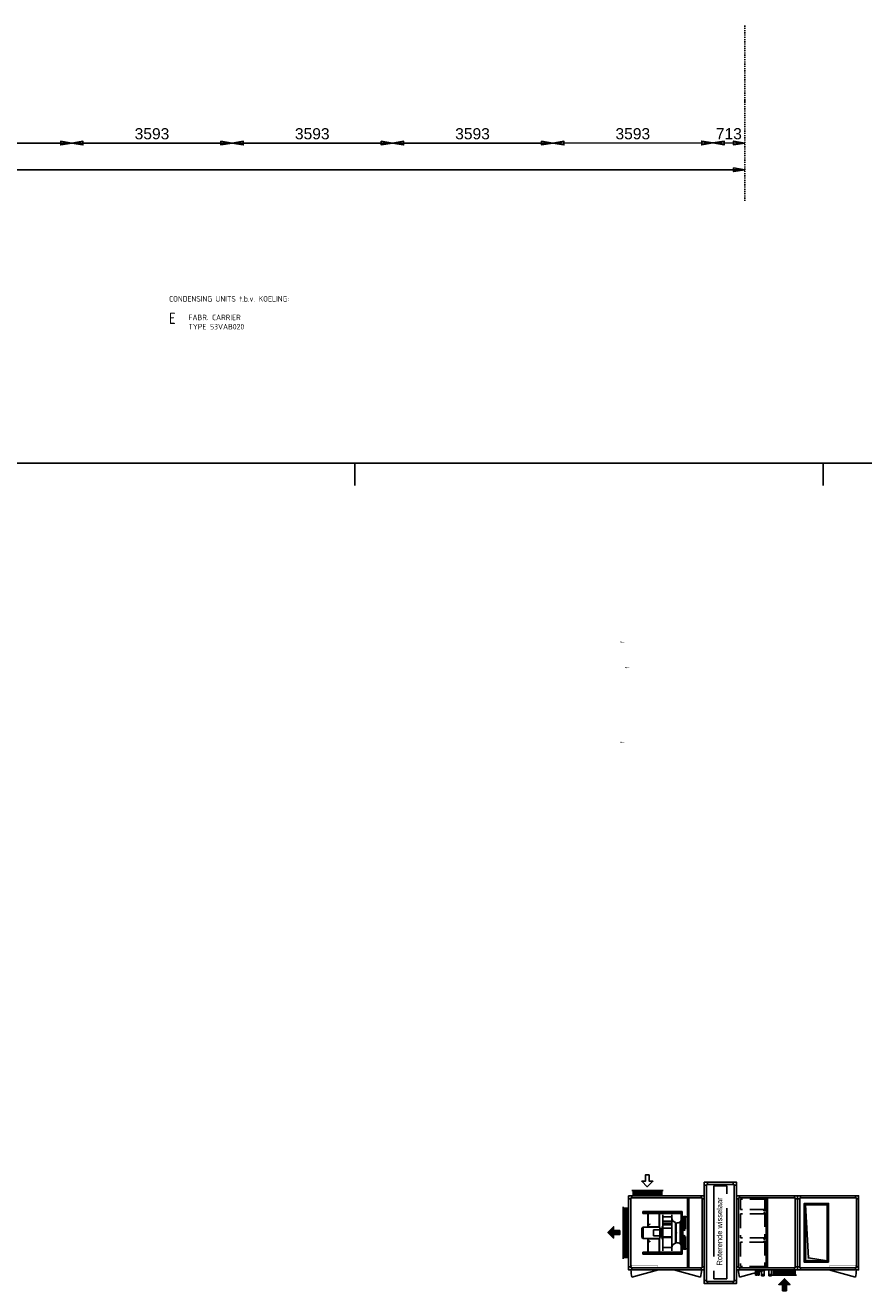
# Model space of a CAD drawing. Extents: x -156717 to 425753, y -51191 to 363295.
# Tile 343 of 502: x 97711 to 116505, y 153806 to 182183. Entities that reach past the tile are written whole.
import ezdxf
from ezdxf.enums import TextEntityAlignment as Align

# ---------------------------------------------------------------- set-up
doc = ezdxf.new("R2010")
doc.units = 0
doc.header["$LTSCALE"] = 50
for name, pattern in [('CACHE', [9.525, 6.35, -3.175]), ('DASHDOT', [1, 0.5, -0.25, 0, -0.25]), ('FANTOME', [63.5, 31.75, -6.35, 6.35, -6.35, 6.35, -6.35])]:
    doc.linetypes.add(name, pattern=pattern)
doc.layers.get('0').update_dxf_attribs({"linetype": 'CONTINUOUS'})
for name, color, linetype in [('01', 7, 'CONTINUOUS'), ('57LB', 4, 'CONTINUOUS'), ('BATTERIES', 2, 'CONTINUOUS'), ('HACHURES', 8, 'CONTINUOUS'), ('INTEROMPU', 1, 'CACHE'), ('KADER', 7, 'CONTINUOUS'), ('MAATVOERING', 1, 'CONTINUOUS'), ('MIXTE', 2, 'FANTOME'), ('TEXTE', 5, 'CONTINUOUS'), ('WM5448--', 1, 'CONTINUOUS')]:
    doc.layers.add(name, color=color, linetype=linetype)
doc.styles.add('BURO-018', font='ARIAL.TTF', dxfattribs={"height": 63})
doc.styles.add('ISO25', font='ISO', dxfattribs={"width": 0.9})
doc.styles.get("Standard").update_dxf_attribs({"font": 'ARIAL.TTF'})
doc.styles.add('texte', font='ARIAL.TTF', dxfattribs={"height": 80})

# ---------------------------------------------------------------- blocks, each defined once
blk = doc.blocks.new('KADERA0')
at = {"layer": 'KADER', "color": 4}
blk.add_line((25, 10), (1179, 10), dxfattribs=at)
at = {"layer": 'KADER', "color": 1}
for p, q in [((769, 0), (769, 10)), ((979, 0), (979, 10))]:
    blk.add_line(p, q, dxfattribs=at)
blk = doc.blocks.new('C5055')
at = {"layer": '01'}
for p, q in [((50, 1595), (0, 1595)), ((70, 1615), (70, 1665)), ((1625, 1615), (1625, 1665)), ((1645, 1595), (1695, 1595)), ((50, 70), (0, 70)), ((70, 50), (70, 0)), ((1625, 50), (1625, 0)), ((1645, 70), (1695, 70))]:
    blk.add_line(p, q, dxfattribs=at)
for points in [[(0, 0), (1695, 0), (1695, 1665), (0, 1665)], [(50, 50), (1645, 50), (1645, 1615), (50, 1615)]]:
    blk.add_lwpolyline(points, close=True, dxfattribs=at)
blk = doc.blocks.new('C5054')
at = {"layer": '01'}
for p, q in [((50, 1595), (0, 1595)), ((70, 1615), (70, 1665)), ((1300, 1615), (1300, 1665)), ((1320, 1595), (1370, 1595)), ((50, 70), (0, 70)), ((70, 50), (70, 0)), ((1300, 50), (1300, 0)), ((1320, 70), (1370, 70))]:
    blk.add_line(p, q, dxfattribs=at)
for points in [[(0, 0), (1370, 0), (1370, 1665), (0, 1665)], [(50, 50), (1320, 50), (1320, 1615), (50, 1615)]]:
    blk.add_lwpolyline(points, close=True, dxfattribs=at)
blk = doc.blocks.new('ms4851260', base_point=(52629, -4389))
for points in [[(52599, -4904), (53919, -4904), (53919, -4359), (52599, -4359)], [(52629, -4874), (53889, -4874), (53889, -4389), (52629, -4389)]]:
    blk.add_lwpolyline(points, close=True)
blk.add_lwpolyline([(52629, -4874), (52629, -4389), (53889, -4389), (52697, -4452), (52629, -4874)])
at = {"color": 9}
for centre in [(52614, -4374), (53904, -4374), (52614, -4889), (53904, -4889)]:
    blk.add_circle(centre, 5, dxfattribs=at)
blk = doc.blocks.new('garant1', base_point=(1930, -2))
at = {"const_width": 10}
blk.add_lwpolyline([(2526, 19), (2526, 50), (1951, 50), (1951, 19)], dxfattribs=at)
blk = doc.blocks.new('ms485', base_point=(6005, 30914))
h = blk.add_hatch()
h.set_pattern_fill('ANSI31', color=8, scale=200, style=0)
h.set_pattern_definition([(45, (-3347.933, 3665.516), (-17.67767, 17.67767), [])])
h.paths.add_polyline_path([(6035, 30429), (6095, 30429), (6095, 30914), (6035, 30914)])
at = {"color": 8}
blk.add_lwpolyline([(6035, 30914), (6095, 30914), (6095, 30429), (6035, 30429)], close=True, dxfattribs=at)
at = {"layer": '01'}
for points in [[(6005, 30944), (6005, 30914), (6125, 30914), (6125, 30944)], [(6005, 30399), (6005, 30429), (6125, 30429), (6125, 30399)]]:
    blk.add_lwpolyline(points, dxfattribs=at)
blk.add_lwpolyline([(6005, 30914), (6125, 30914), (6125, 30429), (6005, 30429)], close=True, dxfattribs=at)
blk = doc.blocks.new('r52', base_point=(-38379, -5322))
blk.add_lwpolyline([(-37759, -5322), (-37729, -5322), (-37729, -6887), (-37759, -6887)], close=True)
blk = doc.blocks.new('P2')
at = {"layer": 'INTEROMPU'}
for p, q in [((0, 295), (0, -295)), ((0, 295), (25, 295)), ((25, 295), (25, 270)), ((25, 270), (547, 270)), ((547, 270), (547, -270)), ((25, -270), (547, -270)), ((25, -270), (25, -295)), ((0, -295), (25, -295))]:
    blk.add_line(p, q, dxfattribs=at)
blk = doc.blocks.new('P1')
at = {"layer": 'INTEROMPU'}
for p, q in [((0, 144), (0, -143)), ((0, 144), (25, 144)), ((25, 144), (25, 119)), ((25, 119), (547, 119)), ((547, 119), (547, -118)), ((0, -143), (25, -143)), ((25, -118), (547, -118)), ((25, -118), (25, -143))]:
    blk.add_line(p, q, dxfattribs=at)
blk = doc.blocks.new('psb50')
at = {"layer": 'INTEROMPU'}
for points in [[(30, 783), (30, 753), (0, 753), (0, 783)], [(30, -751), (30, -781), (0, -781), (0, -751)]]:
    blk.add_lwpolyline(points, close=True, dxfattribs=at)
for name, p in [('P1', (29, 639)), ('P2', (29, 155)), ('P2', (31, -482))]:
    blk.add_blockref(name, p)
blk = doc.blocks.new('r51', base_point=(-38379, -5322))
blk.add_lwpolyline([(-38084, -5322), (-38054, -5322), (-38054, -6887), (-38084, -6887)], close=True)
blk = doc.blocks.new('msza71')
at = {"color": 9}
for p, q in [((3, 394), (0, 394)), ((0, 394), (0, -394)), ((3, 394), (3, -394)), ((15, 359), (3, 359)), ((27, 362), (27, 46)), ((53, 367), (53, 48)), ((77, 364), (77, 80)), ((105, 359), (117, 359)), ((117, 394), (120, 394)), ((120, 394), (120, -394)), ((27, -361), (27, -48)), ((53, -367), (53, -50)), ((77, -364), (77, -82)), ((0, -394), (3, -394)), ((15, -359), (3, -359)), ((105, -359), (117, -359)), ((117, -394), (120, -394))]:
    blk.add_line(p, q, dxfattribs=at)
at = {"color": 9, "linetype": 'Continuous'}
blk.add_line((120, 394), (120, -394), dxfattribs=at)
at = {"color": 9}
for points in [[(3, 359), (7, 363), (14, 370), (35, 349), (64, 379), (84, 355), (99, 358), (105, 359)], [(3, -359), (6, -363), (14, -370), (35, -349), (64, -379), (84, -355), (99, -358), (105, -359)]]:
    blk.add_open_spline(points, degree=3, knots=[20.648762, 20.648762, 20.648762, 20.648762, 21.016445, 55.850198, 85.193809, 110.811625, 128.598278, 128.598278, 128.598278, 128.598278], dxfattribs=at)
at = {"layer": '01'}
for p, q in [((15, -359), (15, 359)), ((117, 394), (117, -394)), ((117, -359), (117, 361))]:
    blk.add_line(p, q, dxfattribs=at)
blk = doc.blocks.new('er71c6dnh7h', base_point=(4799, -1013))
at = {"color": 9, "linetype": 'Continuous'}
for p, q in [((3794, -533), (4654, -533)), ((3794, -533), (3794, -583)), ((3794, -537), (3806, -537)), ((3794, -540), (4654, -540)), ((3806, -583), (3806, -533)), ((3847, -553), (3823, -553)), ((3823, -564), (3847, -564)), ((3900, -553), (3866, -553)), ((3866, -564), (3900, -564)), ((3920, -553), (3918, -553)), ((3918, -564), (3920, -564)), ((4160, -541), (3920, -541)), ((3920, -541), (3920, -584)), ((3943, -553), (3938, -553)), ((3938, -564), (3943, -564)), ((4143, -553), (4138, -553)), ((4138, -564), (4143, -564)), ((4160, -541), (4160, -584)), ((4162, -553), (4160, -553)), ((4160, -564), (4162, -564)), ((4215, -553), (4181, -553)), ((4181, -564), (4215, -564)), ((4267, -553), (4233, -553)), ((4233, -564), (4267, -564)), ((4320, -553), (4286, -553)), ((4286, -564), (4320, -564)), ((4372, -553), (4338, -553)), ((4338, -564), (4372, -564)), ((4425, -553), (4391, -553)), ((4391, -564), (4425, -564)), ((4603, -566), (4433, -566)), ((4433, -576), (4433, -566)), ((4436, -541), (4641, -541)), ((4436, -541), (4436, -566)), ((4475, -553), (4471, -553)), ((4471, -564), (4475, -564)), ((4601, -569), (4600, -566)), ((4604, -569), (4603, -566)), ((4611, -553), (4607, -553)), ((4607, -564), (4611, -564)), ((4641, -578), (4641, -533)), ((4641, -537), (4654, -537)), ((4645, -552), (4651, -552)), ((4645, -564), (4645, -552)), ((4645, -564), (4645, -552)), ((4645, -564), (4651, -564)), ((4651, -541), (4654, -541)), ((4651, -541), (4651, -576)), ((4651, -551), (4654, -551)), ((4654, -533), (4654, -1493)), ((4657, -533), (4679, -533)), ((4657, -535), (4657, -533)), ((4657, -535), (4679, -535)), ((4657, -535), (4657, -1491)), ((4679, -533), (4679, -1493)), ((3794, -576), (3920, -576)), ((3806, -579), (3794, -579)), ((3920, -583), (3794, -583)), ((3799, -579), (3799, -583)), ((3910, -884), (3910, -593)), ((4160, -577), (3920, -577)), ((4160, -580), (3920, -580)), ((3920, -873), (3920, -584)), ((3926, -814), (3926, -819)), ((4160, -576), (4433, -576)), ((4654, -583), (4160, -583)), ((4160, -584), (4160, -873)), ((4170, -593), (4170, -878)), ((4244, -608), (4248, -608)), ((4244, -1419), (4244, -608)), ((4248, -1419), (4248, -608)), ((4248, -653), (4444, -653)), ((4248, -657), (4444, -657)), ((4248, -748), (4444, -748)), ((4248, -797), (4444, -797)), ((4248, -800), (4444, -800)), ((4248, -831), (4444, -831)), ((4601, -576), (4433, -576)), ((4648, -581), (4436, -581)), ((4444, -608), (4447, -608)), ((4444, -608), (4444, -1419)), ((4447, -608), (4447, -1419)), ((4532, -782), (4532, -1244)), ((4548, -1007), (4548, -792)), ((4604, -569), (4601, -569)), ((4601, -576), (4601, -569)), ((4604, -576), (4601, -576)), ((4604, -576), (4604, -569)), ((4604, -576), (4641, -576)), ((4606, -578), (4648, -578)), ((4606, -578), (4606, -581)), ((4631, -768), (4631, -1258)), ((4641, -576), (4651, -576)), ((4641, -583), (4641, -581)), ((4648, -581), (4648, -578)), ((4649, -583), (4649, -581)), ((4654, -576), (4651, -576)), ((4653, -579), (4654, -579)), ((4654, -576), (4654, -576)), ((3775, -910), (3801, -884)), ((3775, -1116), (3775, -910)), ((3775, -1116), (3801, -1142)), ((3801, -1142), (3801, -884)), ((3801, -884), (4179, -884)), ((3915, -879), (3910, -878)), ((3910, -879), (3915, -879)), ((3910, -883), (3915, -883)), ((3915, -884), (3915, -879)), ((3919, -876), (3917, -872)), ((3919, -882), (3919, -884)), ((4143, -882), (3919, -882)), ((3920, -882), (3920, -873)), ((4160, -875), (3920, -875)), ((3965, -884), (3965, -882)), ((4038, -943), (4038, -1083)), ((4178, -943), (4038, -943)), ((4038, -1083), (4178, -1083)), ((4095, -884), (4095, -882)), ((4143, -884), (4143, -882)), ((4160, -883), (4143, -883)), ((4160, -873), (4160, -884)), ((4162, -876), (4164, -872)), ((4165, -879), (4170, -878)), ((4170, -879), (4165, -879)), ((4165, -879), (4165, -884)), ((4170, -883), (4165, -883)), ((4170, -879), (4170, -884)), ((4178, -1083), (4178, -943)), ((4179, -884), (4179, -1142)), ((4179, -910), (4195, -910)), ((4179, -1116), (4195, -1116)), ((4195, -910), (4195, -1116)), ((4195, -949), (4203, -949)), ((4195, -1078), (4203, -1078)), ((4203, -949), (4203, -1078)), ((4203, -992), (4208, -992)), ((4203, -1035), (4208, -1035)), ((4208, -992), (4208, -1035)), ((4208, -994), (4219, -994)), ((4208, -1032), (4219, -1032)), ((4219, -1008), (4218, -1008)), ((4218, -1018), (4219, -1018)), ((4219, -951), (4231, -951)), ((4219, -951), (4219, -1076)), ((4219, -1076), (4231, -1076)), ((4231, -951), (4231, -1076)), ((4234, -873), (4244, -873)), ((4234, -873), (4234, -1153)), ((4248, -904), (4249, -904)), ((4248, -911), (4444, -911)), ((4248, -1104), (4444, -1104)), ((4248, -1114), (4444, -1114)), ((4249, -911), (4249, -904)), ((4249, -1104), (4249, -1114)), ((4547, -1008), (4543, -1011)), ((4543, -1011), (4543, -1015)), ((4543, -1015), (4547, -1018)), ((4551, -1011), (4547, -1008)), ((4547, -1018), (4551, -1015)), ((4548, -1011), (4548, -1015)), ((4548, -1019), (4548, -1234)), ((4551, -1015), (4551, -1011)), ((4654, -1013), (4654, -1012)), ((4654, -1013), (4654, -1014)), ((3801, -1142), (4179, -1142)), ((3910, -1142), (3910, -1433)), ((3910, -1143), (3915, -1143)), ((3915, -1147), (3910, -1148)), ((3910, -1147), (3915, -1147)), ((3915, -1142), (3915, -1147)), ((3919, -1151), (3917, -1154)), ((3919, -1142), (3919, -1144)), ((4143, -1144), (3919, -1144)), ((3920, -1144), (3920, -1153)), ((4160, -1151), (3920, -1151)), ((3920, -1153), (3920, -1442)), ((3926, -1207), (3926, -1212)), ((3965, -1144), (3965, -1142)), ((4095, -1144), (4095, -1142)), ((4143, -1144), (4143, -1142)), ((4160, -1144), (4143, -1144)), ((4160, -1142), (4160, -1153)), ((4160, -1153), (4160, -1442)), ((4162, -1151), (4164, -1154)), ((4165, -1142), (4165, -1147)), ((4170, -1143), (4165, -1143)), ((4170, -1147), (4165, -1147)), ((4165, -1147), (4170, -1148)), ((4170, -1142), (4170, -1433)), ((4234, -1153), (4244, -1153)), ((4244, -1419), (4248, -1419)), ((4248, -1342), (4444, -1342)), ((4444, -1419), (4447, -1419)), ((3794, -1493), (3794, -1443)), ((3920, -1443), (3794, -1443)), ((3806, -1447), (3794, -1447)), ((3920, -1450), (3794, -1450)), ((4654, -1486), (3794, -1486)), ((3806, -1489), (3794, -1489)), ((4654, -1493), (3794, -1493)), ((3799, -1443), (3799, -1447)), ((3806, -1443), (3806, -1493)), ((3847, -1463), (3823, -1463)), ((3823, -1474), (3847, -1474)), ((3900, -1463), (3866, -1463)), ((3866, -1474), (3900, -1474)), ((3920, -1463), (3918, -1463)), ((3918, -1474), (3920, -1474)), ((3920, -1442), (3920, -1485)), ((4160, -1446), (3920, -1446)), ((4160, -1450), (3920, -1450)), ((4160, -1485), (3920, -1485)), ((3943, -1463), (3938, -1463)), ((3938, -1474), (3943, -1474)), ((4143, -1463), (4138, -1463)), ((4138, -1474), (4143, -1474)), ((4160, -1442), (4160, -1485)), ((4654, -1443), (4160, -1443)), ((4433, -1450), (4160, -1450)), ((4162, -1463), (4160, -1463)), ((4160, -1474), (4162, -1474)), ((4215, -1463), (4181, -1463)), ((4181, -1474), (4215, -1474)), ((4267, -1463), (4233, -1463)), ((4233, -1474), (4267, -1474)), ((4320, -1463), (4286, -1463)), ((4286, -1474), (4320, -1474)), ((4372, -1463), (4338, -1463)), ((4338, -1474), (4372, -1474)), ((4425, -1463), (4391, -1463)), ((4391, -1474), (4425, -1474)), ((4433, -1451), (4433, -1460)), ((4601, -1451), (4433, -1451)), ((4603, -1460), (4433, -1460)), ((4648, -1445), (4436, -1445)), ((4436, -1485), (4436, -1460)), ((4436, -1485), (4641, -1485)), ((4475, -1463), (4471, -1463)), ((4471, -1474), (4475, -1474)), ((4601, -1457), (4600, -1460)), ((4601, -1451), (4601, -1457)), ((4604, -1451), (4601, -1451)), ((4604, -1457), (4601, -1457)), ((4604, -1457), (4603, -1460)), ((4604, -1451), (4604, -1457)), ((4604, -1451), (4641, -1451)), ((4606, -1448), (4606, -1445)), ((4606, -1448), (4648, -1448)), ((4611, -1463), (4607, -1463)), ((4607, -1474), (4611, -1474)), ((4641, -1443), (4641, -1445)), ((4641, -1448), (4641, -1493)), ((4651, -1450), (4641, -1450)), ((4654, -1489), (4641, -1489)), ((4645, -1474), (4645, -1462)), ((4645, -1474), (4645, -1462)), ((4645, -1462), (4651, -1462)), ((4645, -1474), (4651, -1474)), ((4648, -1445), (4648, -1448)), ((4649, -1445), (4649, -1443)), ((4654, -1451), (4651, -1451)), ((4651, -1451), (4651, -1485)), ((4651, -1475), (4654, -1475)), ((4651, -1485), (4654, -1485)), ((4654, -1447), (4653, -1447)), ((4657, -1491), (4657, -1493)), ((4657, -1491), (4679, -1491)), ((4657, -1493), (4679, -1493))]:
    blk.add_line(p, q, dxfattribs=at)
for centre, radius in [((3940, -558), 6), ((3960, -558), 6), ((4120, -558), 6), ((4140, -558), 6), ((4473, -558), 6), ((4609, -558), 6), ((4547, -1013), 6.1), ((4547, -1013), 5.1), ((4547, -1013), 2.35), ((4547, -1013), 1.9), ((4547, -1013), 1.65), ((3940, -1468), 6), ((3960, -1468), 6), ((4120, -1468), 6), ((4140, -1468), 6), ((4473, -1468), 6), ((4609, -1468), 6)]:
    blk.add_circle(centre, radius, dxfattribs=at)
for centre, radius, start, end in [((3823, -558), 5.5, 90, 270), ((3847, -558), 5.5, 270, 90), ((3866, -558), 5.5, 90, 270), ((3900, -558), 5.5, 270, 90), ((3918, -558), 5.5, 90, 270), ((4162, -558), 5.5, 270, 90), ((4181, -558), 5.5, 90, 270), ((4215, -558), 5.5, 270, 90), ((4233, -558), 5.5, 90, 270), ((4267, -558), 5.5, 270, 90), ((4286, -558), 5.5, 90, 270), ((4320, -558), 5.5, 270, 90), ((4338, -558), 5.5, 90, 270), ((4372, -558), 5.5, 270, 90), ((4391, -558), 5.5, 90, 270), ((4425, -558), 5.5, 270, 90), ((4645, -552), 0.5, 90, 180), ((4645, -564), 0.5, 180, 270), ((4657, -537), 3.6, 90, 180), ((4657, -537), 1.6, 90, 121.2484), ((4552, -679), 105, 180, 258.858), ((4548, -696), 96.8, 260.6364, 270.0447), ((4548, -638), 155, 270.0447, 302.7729), ((4605, -726), 49.3, 302.7729, 0), ((4648, -576), 5.5, 270, 0), ((4648, -576), 2.5, 270, 0), ((4218, -1013), 5, 90, 270), ((4231, -948), 3, 270, 0), ((4231, -1079), 3, 0, 90), ((4552, -1348), 105, 101.142, 180), ((4548, -1331), 96.8, 89.9553, 99.3636), ((4548, -1388), 155, 57.2271, 89.9553), ((4605, -1300), 49.3, 0, 57.2271), ((3823, -1468), 5.5, 90, 270), ((3847, -1468), 5.5, 270, 90), ((3866, -1468), 5.5, 90, 270), ((3900, -1468), 5.5, 270, 90), ((3918, -1468), 5.5, 90, 270), ((4162, -1468), 5.5, 270, 90), ((4181, -1468), 5.5, 90, 270), ((4215, -1468), 5.5, 270, 90), ((4233, -1468), 5.5, 90, 270), ((4267, -1468), 5.5, 270, 90), ((4286, -1468), 5.5, 90, 270), ((4320, -1468), 5.5, 270, 90), ((4338, -1468), 5.5, 90, 270), ((4372, -1468), 5.5, 270, 90), ((4391, -1468), 5.5, 90, 270), ((4425, -1468), 5.5, 270, 90), ((4645, -1462), 0.5, 90, 180), ((4645, -1474), 0.5, 180, 270), ((4648, -1451), 5.5, 0, 90), ((4648, -1451), 2.5, 0, 90), ((4657, -1489), 3.6, 180, 270), ((4657, -1489), 1.6, 238.7516, 270)]:
    blk.add_arc(centre, radius, start, end, dxfattribs=at)
for points, start_tangent, end_tangent in [([(4654, -537), (4654, -537), (4654, -537), (4654, -536), (4654, -536), (4654, -536), (4654, -536), (4655, -536), (4655, -536), (4655, -536), (4656, -536), (4656, -535), (4657, -535), (4657, -535), (4657, -535)], (0, 1), (0.962225, 0.272254)), ([(3917, -586), (3916, -586), (3915, -587), (3914, -587), (3914, -587), (3913, -588), (3912, -588), (3912, -589), (3911, -590), (3911, -590), (3911, -591), (3911, -592), (3910, -592)], (-0.959742, -0.280882), (-0.117492, -0.993074)), ([(3910, -593), (3910, -593), (3910, -592), (3910, -592)], (0, 1), (0.117492, 0.993074)), ([(3917, -586), (3917, -586), (3918, -586), (3918, -585), (3919, -585), (3919, -585), (3920, -585), (3920, -585), (3920, -584), (3920, -584), (3920, -584), (3920, -584), (3920, -584)], (0.959742, 0.280882), (0, 1)), ([(3940, -804), (3939, -804), (3937, -804), (3936, -804), (3935, -805), (3933, -805), (3932, -805), (3931, -806), (3930, -807), (3929, -807), (3928, -808), (3927, -809), (3926, -810), (3925, -811), (3925, -812), (3925, -812), (3924, -813), (3924, -814)], (-1, 0), (0, -1)), ([(3924, -814), (3924, -815), (3925, -816), (3925, -817), (3925, -818), (3926, -819), (3927, -820), (3928, -821), (3929, -821), (3930, -822), (3931, -823), (3932, -823), (3933, -824), (3935, -824), (3936, -825), (3937, -825), (3939, -825), (3940, -825)], (0, -1), (1, 0)), ([(3940, -808), (3939, -808), (3937, -808), (3936, -808), (3935, -808), (3933, -809), (3932, -809), (3931, -810), (3930, -810), (3929, -811), (3928, -812), (3927, -813), (3926, -813), (3925, -814), (3925, -815), (3925, -816), (3925, -816)], (-1, 0), (-0.266911, -0.963721)), ([(3956, -814), (3956, -813), (3956, -812), (3956, -812), (3955, -811), (3955, -810), (3954, -809), (3953, -808), (3952, -807), (3951, -807), (3950, -806), (3949, -805), (3948, -805), (3946, -805), (3945, -804), (3943, -804), (3942, -804), (3940, -804)], (0, 1), (-1, 0)), ([(3956, -816), (3956, -816), (3956, -815), (3955, -814), (3955, -813), (3954, -813), (3953, -812), (3952, -811), (3951, -810), (3950, -810), (3949, -809), (3948, -809), (3946, -808), (3945, -808), (3943, -808), (3942, -808), (3940, -808)], (-0.266911, 0.963721), (-1, 0)), ([(3940, -825), (3942, -825), (3943, -825), (3945, -825), (3946, -824), (3948, -824), (3949, -823), (3950, -823), (3951, -822), (3952, -821), (3953, -821), (3954, -820), (3955, -819), (3955, -818), (3956, -817), (3956, -816), (3956, -815), (3956, -814)], (1, 0), (0, 1)), ([(4160, -584), (4160, -584), (4160, -584), (4161, -584), (4161, -584), (4161, -585), (4161, -585), (4162, -585), (4162, -585), (4162, -585), (4163, -586), (4163, -586), (4164, -586)], (0, -1), (0.959742, -0.280882)), ([(4170, -592), (4170, -592), (4170, -591), (4170, -590), (4169, -590), (4169, -589), (4168, -588), (4168, -588), (4167, -587), (4166, -587), (4166, -587), (4165, -586), (4164, -586)], (-0.117492, 0.993074), (-0.959742, 0.280882)), ([(4170, -593), (4170, -593), (4170, -592), (4170, -592)], (0, 1), (-0.117492, 0.993074)), ([(4433, -576), (4433, -576), (4433, -577), (4433, -577), (4433, -578), (4434, -578), (4434, -579), (4435, -579), (4435, -580)], (0, -1), (0.774521, -0.632548)), ([(4435, -580), (4435, -580), (4435, -580), (4435, -580), (4435, -581), (4436, -581), (4436, -581), (4436, -581), (4436, -581)], (0.522246, -0.852795), (1, 0)), ([(4435, -580), (4436, -580), (4437, -581), (4437, -581), (4438, -581)], (0.774521, -0.632548), (1, 0)), ([(4601, -576), (4601, -576), (4601, -577), (4601, -578), (4602, -578), (4602, -579), (4602, -579), (4603, -580), (4603, -580), (4604, -580), (4604, -581), (4605, -581), (4606, -581), (4606, -581)], (0.021328, -0.999773), (1, 0)), ([(4604, -576), (4604, -576), (4604, -576), (4604, -577), (4604, -577), (4604, -577), (4605, -577), (4605, -578), (4605, -578), (4606, -578), (4606, -578), (4606, -578)], (0.04688, -0.998901), (1, 0)), ([(3910, -878), (3911, -878), (3911, -877), (3911, -876), (3911, -876), (3912, -875), (3912, -875), (3913, -874), (3914, -873), (3914, -873), (3915, -873), (3916, -872), (3917, -872)], (0.117492, 0.993074), (0.959742, 0.280882)), ([(3910, -879), (3910, -879), (3910, -879), (3910, -878)], (0, 1), (0.117492, 0.993074)), ([(3915, -879), (3915, -878), (3916, -878), (3916, -877), (3916, -877), (3916, -877), (3917, -876), (3917, -876), (3918, -876), (3918, -876), (3919, -876)], (0.117492, 0.993074), (0.959742, 0.280882)), ([(3915, -879), (3915, -879), (3915, -879), (3915, -879)], (0, 1), (0.117492, 0.993074)), ([(3920, -873), (3920, -873), (3920, -873), (3920, -873), (3920, -872), (3920, -872), (3920, -872), (3919, -872), (3919, -872), (3918, -872), (3918, -872), (3917, -872), (3917, -872)], (0, 1), (-0.959742, -0.280882)), ([(3920, -877), (3920, -877), (3920, -876), (3920, -876), (3920, -876), (3920, -876), (3920, -876), (3919, -876), (3919, -875), (3919, -875), (3919, -875), (3919, -876)], (0, 1), (-0.959742, -0.280882)), ([(4164, -872), (4163, -872), (4163, -872), (4162, -872), (4162, -872), (4162, -872), (4161, -872), (4161, -872), (4161, -872), (4161, -873), (4160, -873), (4160, -873), (4160, -873)], (-0.959742, 0.280882), (0, -1)), ([(4162, -876), (4162, -875), (4162, -875), (4162, -875), (4161, -876), (4161, -876), (4161, -876), (4161, -876), (4161, -876), (4160, -876), (4160, -877), (4160, -877)], (-0.959742, 0.280882), (0, -1)), ([(4165, -879), (4165, -878), (4165, -878), (4165, -877), (4165, -877), (4164, -877), (4164, -876), (4164, -876), (4163, -876), (4163, -876), (4162, -876)], (-0.117492, 0.993074), (-0.959742, 0.280882)), ([(4170, -878), (4170, -878), (4170, -877), (4170, -876), (4169, -876), (4169, -875), (4168, -875), (4168, -874), (4167, -873), (4166, -873), (4166, -873), (4165, -872), (4164, -872)], (-0.117492, 0.993074), (-0.959742, 0.280882)), ([(4165, -879), (4165, -879), (4165, -879), (4165, -879)], (0, 1), (-0.117492, 0.993074)), ([(4170, -879), (4170, -879), (4170, -879), (4170, -878)], (0, 1), (-0.117492, 0.993074)), ([(3910, -1147), (3910, -1147), (3910, -1148), (3910, -1148)], (0, -1), (0.117492, -0.993074)), ([(3910, -1148), (3911, -1148), (3911, -1149), (3911, -1150), (3911, -1150), (3912, -1151), (3912, -1152), (3913, -1152), (3914, -1153), (3914, -1153), (3915, -1154), (3916, -1154), (3917, -1154)], (0.117492, -0.993074), (0.959742, -0.280882)), ([(3915, -1147), (3915, -1147), (3915, -1147), (3915, -1147)], (0, -1), (0.117492, -0.993074)), ([(3915, -1147), (3915, -1148), (3916, -1148), (3916, -1149), (3916, -1149), (3916, -1149), (3917, -1150), (3917, -1150), (3918, -1150), (3918, -1150), (3919, -1151)], (0.117492, -0.993074), (0.959742, -0.280882)), ([(3917, -1154), (3917, -1154), (3918, -1154), (3918, -1154), (3919, -1154), (3919, -1154), (3920, -1154), (3920, -1154), (3920, -1154), (3920, -1154), (3920, -1153), (3920, -1153), (3920, -1153)], (0.959742, -0.280882), (0, 1)), ([(3919, -1151), (3919, -1151), (3919, -1151), (3919, -1151), (3919, -1151), (3920, -1151), (3920, -1150), (3920, -1150), (3920, -1150), (3920, -1150), (3920, -1150), (3920, -1149)], (0.959742, -0.280882), (0, 1)), ([(3924, -1212), (3924, -1211), (3925, -1210), (3925, -1209), (3925, -1208), (3926, -1207), (3927, -1206), (3928, -1205), (3929, -1205), (3930, -1204), (3931, -1203), (3932, -1203), (3933, -1202), (3935, -1202), (3936, -1202), (3937, -1201), (3939, -1201), (3940, -1201)], (0, 1), (1, 0)), ([(3940, -1222), (3939, -1222), (3937, -1222), (3936, -1222), (3935, -1222), (3933, -1221), (3932, -1221), (3931, -1220), (3930, -1220), (3929, -1219), (3928, -1218), (3927, -1217), (3926, -1216), (3925, -1216), (3925, -1215), (3925, -1214), (3924, -1213), (3924, -1212)], (-1, 0), (0, 1)), ([(3940, -1219), (3939, -1218), (3937, -1218), (3936, -1218), (3935, -1218), (3933, -1217), (3932, -1217), (3931, -1216), (3930, -1216), (3929, -1215), (3928, -1214), (3927, -1214), (3926, -1213), (3925, -1212), (3925, -1211), (3925, -1210), (3925, -1210)], (-1, 0), (-0.266911, 0.963721)), ([(3940, -1201), (3942, -1201), (3943, -1201), (3945, -1202), (3946, -1202), (3948, -1202), (3949, -1203), (3950, -1203), (3951, -1204), (3952, -1205), (3953, -1205), (3954, -1206), (3955, -1207), (3955, -1208), (3956, -1209), (3956, -1210), (3956, -1211), (3956, -1212)], (1, 0), (0, -1)), ([(3956, -1210), (3956, -1210), (3956, -1211), (3955, -1212), (3955, -1213), (3954, -1214), (3953, -1214), (3952, -1215), (3951, -1216), (3950, -1216), (3949, -1217), (3948, -1217), (3946, -1218), (3945, -1218), (3943, -1218), (3942, -1218), (3940, -1219)], (-0.266911, -0.963721), (-1, 0)), ([(3956, -1212), (3956, -1213), (3956, -1214), (3956, -1215), (3955, -1216), (3955, -1216), (3954, -1217), (3953, -1218), (3952, -1219), (3951, -1220), (3950, -1220), (3949, -1221), (3948, -1221), (3946, -1222), (3945, -1222), (3943, -1222), (3942, -1222), (3940, -1222)], (0, -1), (-1, 0)), ([(4160, -1149), (4160, -1150), (4160, -1150), (4161, -1150), (4161, -1150), (4161, -1150), (4161, -1151), (4161, -1151), (4162, -1151), (4162, -1151), (4162, -1151), (4162, -1151)], (0, -1), (0.959742, 0.280882)), ([(4160, -1153), (4160, -1153), (4160, -1153), (4161, -1154), (4161, -1154), (4161, -1154), (4161, -1154), (4162, -1154), (4162, -1154), (4162, -1154), (4163, -1154), (4163, -1154), (4164, -1154)], (0, -1), (0.959742, 0.280882)), ([(4165, -1147), (4165, -1148), (4165, -1148), (4165, -1149), (4165, -1149), (4164, -1149), (4164, -1150), (4164, -1150), (4163, -1150), (4163, -1150), (4162, -1151)], (-0.117492, -0.993074), (-0.959742, -0.280882)), ([(4170, -1148), (4170, -1148), (4170, -1149), (4170, -1150), (4169, -1150), (4169, -1151), (4168, -1152), (4168, -1152), (4167, -1153), (4166, -1153), (4166, -1154), (4165, -1154), (4164, -1154)], (-0.117492, -0.993074), (-0.959742, -0.280882)), ([(4165, -1147), (4165, -1147), (4165, -1147), (4165, -1147)], (0, -1), (-0.117492, -0.993074)), ([(4170, -1147), (4170, -1147), (4170, -1148), (4170, -1148)], (0, -1), (-0.117492, -0.993074)), ([(3910, -1433), (3910, -1433), (3910, -1434), (3910, -1434)], (0, -1), (0.117492, -0.993074)), ([(3910, -1434), (3911, -1435), (3911, -1435), (3911, -1436), (3911, -1437), (3912, -1437), (3912, -1438), (3913, -1438), (3914, -1439), (3914, -1439), (3915, -1440), (3916, -1440), (3917, -1440)], (0.117492, -0.993074), (0.959742, -0.280882)), ([(3920, -1442), (3920, -1442), (3920, -1442), (3920, -1442), (3920, -1442), (3920, -1442), (3920, -1441), (3919, -1441), (3919, -1441), (3918, -1441), (3918, -1441), (3917, -1440), (3917, -1440)], (0, 1), (-0.959742, 0.280882)), ([(4164, -1440), (4163, -1440), (4163, -1441), (4162, -1441), (4162, -1441), (4162, -1441), (4161, -1441), (4161, -1442), (4161, -1442), (4161, -1442), (4160, -1442), (4160, -1442), (4160, -1442)], (-0.959742, -0.280882), (0, -1)), ([(4170, -1434), (4170, -1435), (4170, -1435), (4170, -1436), (4169, -1437), (4169, -1437), (4168, -1438), (4168, -1438), (4167, -1439), (4166, -1439), (4166, -1440), (4165, -1440), (4164, -1440)], (-0.117492, -0.993074), (-0.959742, -0.280882)), ([(4170, -1433), (4170, -1433), (4170, -1434), (4170, -1434)], (0, -1), (-0.117492, -0.993074)), ([(4433, -1451), (4433, -1450), (4433, -1449), (4433, -1449), (4433, -1448), (4434, -1448), (4434, -1447), (4435, -1447), (4435, -1446)], (0, 1), (0.774521, 0.632548)), ([(4435, -1446), (4435, -1446), (4435, -1446), (4435, -1446), (4435, -1446), (4436, -1445), (4436, -1445), (4436, -1445), (4436, -1445)], (0.522246, 0.852795), (1, 0)), ([(4435, -1446), (4436, -1446), (4437, -1445), (4437, -1445), (4438, -1445)], (0.774521, 0.632548), (1, 0)), ([(4601, -1451), (4601, -1450), (4601, -1449), (4601, -1449), (4602, -1448), (4602, -1447), (4602, -1447), (4603, -1446), (4603, -1446), (4604, -1446), (4604, -1445), (4605, -1445), (4606, -1445), (4606, -1445)], (0.021328, 0.999773), (1, 0)), ([(4604, -1451), (4604, -1450), (4604, -1450), (4604, -1450), (4604, -1449), (4604, -1449), (4605, -1449), (4605, -1448), (4605, -1448), (4606, -1448), (4606, -1448), (4606, -1448)], (0.04688, 0.998901), (1, 0)), ([(4654, -1489), (4654, -1490), (4654, -1490), (4654, -1490), (4654, -1490), (4654, -1490), (4654, -1490), (4655, -1490), (4655, -1490), (4655, -1490), (4656, -1491), (4656, -1491), (4657, -1491), (4657, -1491), (4657, -1491)], (0, -1), (0.962225, -0.272254))]:
    blk.add_spline(points, degree=3, dxfattribs=dict(at, start_tangent=start_tangent, end_tangent=end_tangent))
at = {"color": 9}
blk.add_blockref('msza71', (4679, -1013), dxfattribs=at)
blk = doc.blocks.new('FILETDN25')
at = {"layer": 'BATTERIES', "color": 0}
for p, q in [((-16.5, 26), (16.5, 26)), ((-16.5, 19.5), (16.5, 19.5)), ((-16.5, 13), (16.5, 13)), ((-16.5, 6.5), (16.5, 6.5))]:
    blk.add_line(p, q, dxfattribs=at)
blk = doc.blocks.new('colec1')
at = {"layer": 'BATTERIES', "color": 0}
for p, q in [((0, 0), (0, -115)), ((33, -115), (33, 0)), ((49, 0), (49, -115)), ((82, -115), (82, 0)), ((0, -115), (33, -115)), ((49, -115), (82, -115))]:
    blk.add_line(p, q, dxfattribs=at)
at = {"layer": '01'}
for p in [(16, -115), (66, -115)]:
    blk.add_blockref('FILETDN25', p, dxfattribs=at)
blk = doc.blocks.new('FILETDN50')
at = {"layer": 'BATTERIES', "color": 0}
for p, q in [((-30, 26), (30, 26)), ((-30, 19.5), (30, 19.5)), ((-30, 13), (30, 13)), ((-30, 6.5), (30, 6.5))]:
    blk.add_line(p, q, dxfattribs=at)
blk = doc.blocks.new('colec2')
for points in [[(0, -129), (60, -129)], [(163, -129), (223, -129)]]:
    blk.add_lwpolyline(points)
at = {"layer": 'BATTERIES', "color": 0}
for p, q in [((0, 0), (0, -129)), ((60, -129), (60, 0)), ((163, 0), (163, -129)), ((223, -129), (223, 0))]:
    blk.add_line(p, q, dxfattribs=at)
for p in [(30, -129), (193, -129)]:
    blk.add_blockref('FILETDN50', p)
blk = doc.blocks.new('ms1105', base_point=(43338, 30914))
h = blk.add_hatch()
h.set_pattern_fill('ANSI31', color=8, scale=200, style=0)
h.set_pattern_definition([(45, (33985.186, 3665.516), (-17.67767, 17.67767), [])])
h.paths.add_polyline_path([(43368, 29809), (43428, 29809), (43428, 30914), (43368, 30914)])
at = {"color": 8}
blk.add_lwpolyline([(43368, 30914), (43428, 30914), (43428, 29809), (43368, 29809)], close=True, dxfattribs=at)
at = {"layer": '01'}
for points in [[(43338, 30944), (43338, 30914), (43458, 30914), (43458, 30944)], [(43338, 29779), (43338, 29809), (43458, 29809), (43458, 29779)]]:
    blk.add_lwpolyline(points, dxfattribs=at)
blk.add_lwpolyline([(43338, 30914), (43458, 30914), (43458, 29809), (43338, 29809)], close=True, dxfattribs=at)
blk = doc.blocks.new('ms640', base_point=(15960, 30914))
h = blk.add_hatch()
h.set_pattern_fill('ANSI31', color=8, scale=200, style=0)
h.set_pattern_definition([(45, (6607.314, 3665.516), (-17.67767, 17.67767), [])])
h.paths.add_polyline_path([(15990, 30274), (16050, 30274), (16050, 30914), (15990, 30914)])
at = {"color": 8}
blk.add_lwpolyline([(15990, 30914), (16050, 30914), (16050, 30274), (15990, 30274)], close=True, dxfattribs=at)
at = {"layer": '01'}
for points in [[(15960, 30944), (15960, 30914), (16080, 30914), (16080, 30944)], [(15960, 30244), (15960, 30274), (16080, 30274), (16080, 30244)]]:
    blk.add_lwpolyline(points, dxfattribs=at)
blk.add_lwpolyline([(15960, 30914), (16080, 30914), (16080, 30274), (15960, 30274)], close=True, dxfattribs=at)
blk = doc.blocks.new('sens', base_point=(33950, 2889))
blk.add_lwpolyline([(33683, 2933), (33683, 2846), (33824, 2846), (33824, 2763), (33950, 2889), (33824, 3015), (33824, 2933), (33683, 2933)])
blk = doc.blocks.new('PORTE620')
blk.add_line((0, 0), (-599, -160))
blk.add_arc((0, 0), 620, 180, 195)
blk = doc.blocks.new('2322140-3')
at = {"layer": 'WM5448--', "color": 0, "style": 'BURO-018'}
for p in [(111091, 116335, 2700), (111205, 115760, 2700), (111091, 114085, 2700)]:
    blk.add_text('f', height=90, rotation=90, dxfattribs=at).set_placement(p, align=Align.MIDDLE)

msp = doc.modelspace()

# ---------------------------------------------------------------- hatches: boundary and pattern name
at = {"layer": 'HACHURES'}
for points in [[(115264.23062, 154541.14066), (115201.47478, 155733.52733), (115201.47478, 154473.52733), (115686.47478, 154473.52733)], [(111038.74915, 155069.67912), (111038.74915, 155156.10257), (110898.14639, 155156.10257), (110898.14639, 155238.92496), (110771.96445, 155112.89085), (110898.14639, 154986.85673), (110898.14639, 155069.67912)], [(114771.48896, 153806.15655), (114685.06552, 153806.15655), (114685.06552, 153946.75931), (114602.24312, 153946.75931), (114728.27724, 154072.94125), (114854.31136, 153946.75931), (114771.48896, 153946.75931)]]:
    msp.add_hatch(color=256, dxfattribs=at).paths.add_polyline_path(points)

# ---------------------------------------------------------------- linework, layer by layer
at = {"layer": '01'}
for p, q in [((112980.77724, 156171.02733), (112930.77724, 156171.02733)), ((113000.77724, 156191.02733), (113000.77724, 156241.02733)), ((113580.77724, 156191.02733), (113580.77724, 156241.02733)), ((113600.77724, 156171.02733), (113650.77724, 156171.02733)), ((112980.77724, 154036.02733), (112930.77724, 154036.02733)), ((113000.77724, 154016.02733), (113000.77724, 153966.02733)), ((113580.77724, 154016.02733), (113580.77724, 153966.02733)), ((113600.77724, 154036.02733), (113650.77724, 154036.02733))]:
    msp.add_line(p, q, dxfattribs=at)
for points in [[(112930.77724, 156241.02733), (113650.77724, 156241.02733), (113650.77724, 153966.02733), (112930.77724, 153966.02733)], [(112980.77724, 156191.02733), (113600.77724, 156191.02733), (113600.77724, 154016.02733), (112980.77724, 154016.02733)]]:
    msp.add_lwpolyline(points, close=True, dxfattribs=at)
at = {"layer": 'MAATVOERING', "linetype": 'DASHDOT'}
msp.add_lwpolyline([(113839.44388, 178243.40735), (113839.44388, 182182.80735)], dxfattribs=at)
at = {"layer": 'MAATVOERING', "linetype": 'Continuous'}
for points in [[(95125.14388, 179542.80735), (95375.14388, 179584.50735), (95375.14388, 179501.20735), (95125.14388, 179542.80735), (98754.14388, 179542.80735), (98504.14388, 179584.50735), (98504.14388, 179501.20735), (98754.14388, 179542.80735)], [(98754.14388, 179542.80735), (99004.14388, 179584.50735), (99004.14388, 179501.20735), (98754.14388, 179542.80735), (102347.14388, 179542.80735), (102097.14388, 179584.50735), (102097.14388, 179501.20735), (102347.14388, 179542.80735)], [(102347.14388, 179542.80735), (102597.14388, 179584.50735), (102597.14388, 179501.20735), (102347.14388, 179542.80735), (105940.14388, 179542.80735), (105690.14388, 179584.50735), (105690.14388, 179501.20735), (105940.14388, 179542.80735)], [(105940.14388, 179542.80735), (106190.14388, 179584.50735), (106190.14388, 179501.20735), (105940.14388, 179542.80735), (109533.14388, 179542.80735), (109283.14388, 179584.50735), (109283.14388, 179501.20735), (109533.14388, 179542.80735)], [(109533.14388, 179542.80735), (109783.14388, 179584.60735), (109783.14388, 179501.20735), (109533.14388, 179542.80735), (113126.14388, 179543.80735), (112876.14388, 179585.40735), (112876.14388, 179502.10735), (113126.14388, 179543.80735)], [(113126.14388, 179543.80735), (113376.14388, 179585.40735), (113376.14388, 179502.00735), (113126.14388, 179543.80735), (113839.44388, 179543.40735), (113589.44388, 179585.20735), (113589.44388, 179501.90735), (113839.44388, 179543.40735)], [(76777.14388, 178943.80735), (77027.14388, 178985.50735), (77027.14388, 178902.20735), (76777.14388, 178943.80735), (113839.44388, 178943.40735), (113589.44388, 178985.10735), (113589.44388, 178901.70735), (113839.44388, 178943.40735)]]:
    msp.add_lwpolyline(points, dxfattribs=at)
at = {"layer": 'MIXTE'}
msp.add_lwpolyline([(113145.77724, 154070.37661), (113435.77724, 154070.37661), (113435.77724, 156157.56538), (113145.77724, 156157.56538), (113145.77724, 154070.37661)], dxfattribs=at)

# ---------------------------------------------------------------- block references
at = {"extrusion": (0, 0, -1), "xscale": -1}
for p, rotation in [((-111654.19283, 156136.10201), 90), ((-114728.27724, 154072.94125), 270)]:
    msp.add_blockref('sens', p, dxfattribs=dict(at, rotation=rotation))
for name, p, rotation in [('ms640', (111340.77724, 155936.02733), 90), ('ms4851260', (115201.47478, 154473.52733), 90), ('ms485', (114970.77724, 154271.02733), 270)]:
    msp.add_blockref(name, p, dxfattribs=dict(rotation=rotation))
at = {"extrusion": (0, 0, -1)}
for name, p in [('r51', (-112880.77724, 155886.02733)), ('psb50', (-114320.77724, 155103.52733)), ('sens', (-110771.96445, 155112.89085)), ('garant1', (-116340.77724, 154321.02733))]:
    msp.add_blockref(name, p, dxfattribs=at)
for name, p in [('r52', (113700.77724, 155886.02733)), ('ms1105', (111115.77724, 155656.02733)), ('er71c6dnh7h', (112555.77724, 155103.52733)), ('garant1', (111285.77724, 154321.02733)), ('PORTE620', (111907.43678, 154271.02733)), ('PORTE620', (114320.64918, 154271.02733)), ('colec1', (114078.77745, 154271.02733)), ('colec2', (114212.27745, 154271.02733))]:
    msp.add_blockref(name, p)
at = {"xscale": -1}
for p in [(112249.38687, 154271.02733), (115720.77724, 154271.02733)]:
    msp.add_blockref('PORTE620', p, dxfattribs=at)
at = {"layer": '01', "xscale": -1, "rotation": 180}
for name, p in [('C5055', (111235.77724, 155936.02733)), ('C5054', (113650.77724, 155936.02733)), ('C5054', (115020.77724, 155936.02733))]:
    msp.add_blockref(name, p, dxfattribs=at)
at = {"layer": 'KADER', "color": 2, "linetype": 'Continuous', "xscale": 50, "yscale": 50, "zscale": 50}
msp.add_blockref('KADERA0', (66648.44388, 171863.40735), dxfattribs=at)
at = {"layer": 'WM5448--'}
msp.add_blockref('2322140-3', (0, 52016.55967), dxfattribs=at)

# ---------------------------------------------------------------- texts
at = {"layer": '57LB', "color": 2, "linetype": 'Continuous', "style": 'ISO25', "width": 0.9}
for s, p in [('CONDENSING UNITS t.b.v. KOELING:', (100934.70744, 175986.32687)), ('  FABR. CARRIER', (101209.70744, 175569.6602)), ('  TYPE 53VAB020', (101209.70744, 175361.32687))]:
    msp.add_text(s, height=125, dxfattribs=at).set_placement(p)
at = {"layer": '57LB', "color": 4, "linetype": 'Continuous', "style": 'ISO25', "width": 0.9}
msp.add_text('E', height=250, dxfattribs=at).set_placement((100934.70744, 175486.32687))
at = {"layer": 'MAATVOERING'}
for p in [(100550.64388, 179626.20735), (104143.64388, 179626.20735), (107736.64388, 179626.20735)]:
    msp.add_text(' 3593 ', height=250, dxfattribs=at).set_placement(p, align=Align.CENTER)
for s, rotation, p in [(' 3593 ', 0.016, (111329.64388, 179626.70735)), (' 713 ', 359.966, (113482.84388, 179627.00735))]:
    msp.add_text(s, height=250, rotation=rotation, dxfattribs=at).set_placement(p, align=Align.CENTER)
at = {"layer": 'TEXTE', "color": 3, "style": 'texte'}
msp.add_text('Roterende wisselaar', height=120, rotation=90, dxfattribs=at).set_placement((113332.5379, 154370.68513))

doc.saveas('drawing.dxf')
